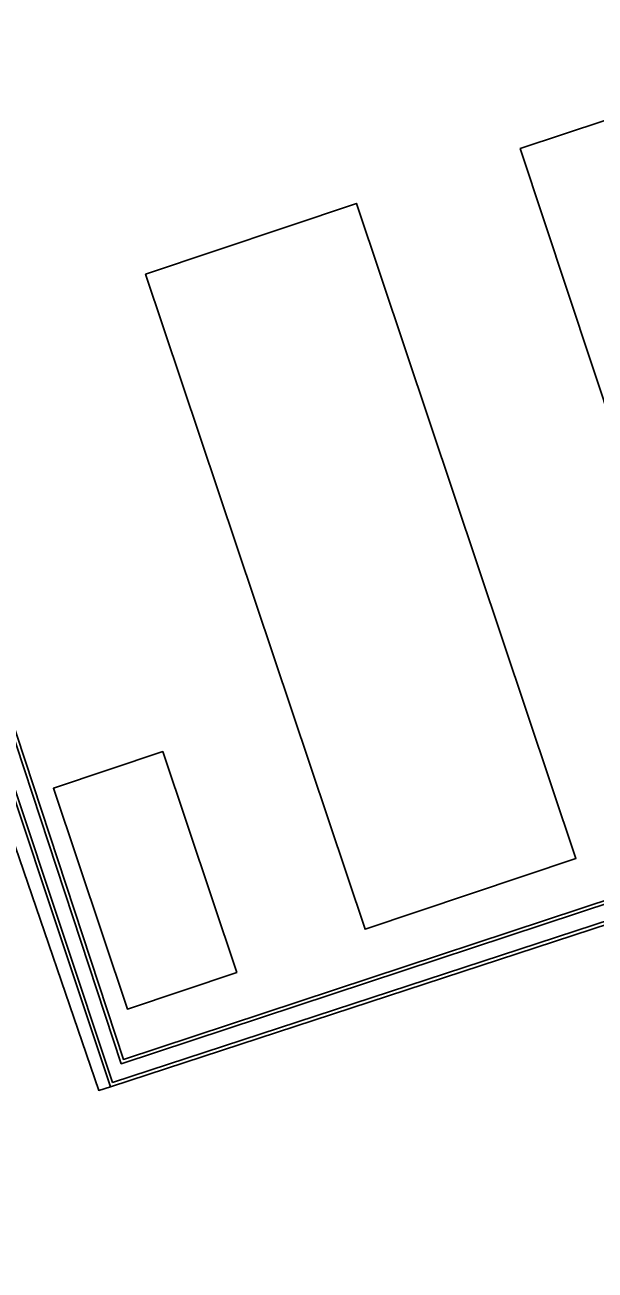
# Model space of a CAD drawing. Extents: x 162510 to 163918, y 388494 to 389774.
# Drawn here: x 163229.3 to 163278.8, y 388872.2 to 388980.1 of the extents above; entities that cross this region are included whole.
import ezdxf

# ---------------------------------------------------------------- set-up
doc = ezdxf.new("R2010")
doc.units = 0
for name, color, linetype in [('IMGEO_Erf', 7, 'Continuous'), ('IMGEO_Grasland_agrarisch', 7, 'Continuous'), ('IMGEO_Grasland_overig', 7, 'Continuous'), ('IMGEO_Oever', 7, 'Continuous'), ('IMGEO_Pand', 7, 'Continuous'), ('IMGEO_Waterloop', 7, 'Continuous')]:
    doc.layers.add(name, color=color, linetype=linetype)

msp = doc.modelspace()

# ---------------------------------------------------------------- linework, layer by layer
at = {"layer": 'IMGEO_Erf'}
msp.add_lwpolyline([(163205.83, 388987.83), (163237.9, 388890.43), (163295.89, 388909.55), (163303.64, 388886.88), (163348.74, 388900.22), (163350.13, 388900.73), (163351.03, 388900.97), (163360.59, 388903.73), (163362.05, 388904.15), (163355.41, 388924.72), (163354.01, 388929.19), (163350.65, 388931.58), (163341.32, 388928.28), (163332.12, 388924.83), (163319.85, 388920.88), (163315.1, 388934.86), (163309.87, 388940.12), (163304.47, 388955.27), (163299.09, 388954.35), (163292.95, 388972.77), (163296.59, 388975.91), (163313.19, 388984.7)], dxfattribs=at)
for points in [[(163287.12, 388974.31), (163295.52, 388948.96), (163300.55, 388950.63), (163302.36, 388945.19), (163297.33, 388943.52), (163301.59, 388930.68), (163306.08, 388917.13), (163284.94, 388910.12), (163280.45, 388923.67), (163286.81, 388925.78), (163272.34, 388969.41)], [(163277.17, 388907.86), (163258.87, 388901.72), (163239.82, 388958.52), (163258.12, 388964.66)], [(163247.73, 388897.98), (163238.25, 388894.8), (163231.83, 388913.94), (163241.31, 388917.12)]]:
    msp.add_lwpolyline(points, close=True, dxfattribs=at)
at = {"layer": 'IMGEO_Grasland_agrarisch'}
msp.add_lwpolyline([(163294.57, 388906.95), (163236.77, 388888.05), (163235.76, 388887.75), (163228.15, 388909.94), (163220.41, 388907.22), (163213.71, 388905.31), (163212.23, 388910.49), (163210.23, 388917.13), (163224.28, 388921.24), (163218.62, 388937.76), (163186.47, 388924.27), (163190.15, 388911.65), (163195.26, 388896.96), (163201.7, 388877.51), (163202.02, 388876.51), (163203.59, 388871.75), (163218.21, 388828.93), (163221.19, 388821.65), (163225.66, 388812.9)], dxfattribs=at)
at = {"layer": 'IMGEO_Grasland_overig'}
msp.add_lwpolyline([(163220.03, 388938.34), (163218.62, 388937.76), (163224.28, 388921.24), (163228.15, 388909.94), (163235.76, 388887.75), (163236.77, 388888.05), (163223.62, 388927.46)], close=True, dxfattribs=at)
at = {"layer": 'IMGEO_Oever'}
for points in [[(163205.83, 388987.83), (163226.64, 388995.18), (163226.37, 388996.01), (163226.04, 388997.02), (163203.21, 388989.36), (163203.24, 388989.26), (163203.36, 388988.9), (163203.43, 388988.69), (163203.9, 388987.27), (163220.03, 388938.34), (163223.62, 388927.46), (163236.77, 388888.05), (163294.57, 388906.95), (163302.1, 388885.51), (163302.4, 388884.63), (163389.1, 388910.15)], [(163204.18, 388987.36), (163203.64, 388988.99), (163203.59, 388989.17), (163225.85, 388996.64), (163226.27, 388995.36), (163205.45, 388988.01), (163237.71, 388890.05), (163295.7, 388909.17), (163303.45, 388886.51), (163348.84, 388899.93), (163350.22, 388900.45), (163351.11, 388900.68), (163388.41, 388911.45), (163389.08, 388915.22), (163389.5, 388916.54)], [(163389, 388910.44), (163302.59, 388885), (163302.38, 388885.6), (163294.75, 388907.32), (163236.96, 388888.43), (163223.9, 388927.55), (163220.31, 388938.44), (163204.18, 388987.36)], [(163389.22, 388916.64), (163388.79, 388915.29), (163388.15, 388911.69), (163362.05, 388904.15), (163360.59, 388903.73), (163351.03, 388900.97), (163350.13, 388900.73), (163348.74, 388900.22), (163303.64, 388886.88), (163295.89, 388909.55), (163237.9, 388890.43), (163205.83, 388987.83)]]:
    msp.add_lwpolyline(points, dxfattribs=at)
at = {"layer": 'IMGEO_Pand'}
for points in [[(163287.12, 388974.31), (163272.34, 388969.41), (163286.81, 388925.78), (163280.45, 388923.67), (163284.94, 388910.12), (163306.08, 388917.13), (163301.59, 388930.68), (163297.33, 388943.52), (163302.36, 388945.19), (163300.55, 388950.63), (163295.52, 388948.96)], [(163258.87, 388901.72), (163277.17, 388907.86), (163258.12, 388964.66), (163239.82, 388958.52)], [(163238.25, 388894.8), (163247.73, 388897.98), (163241.31, 388917.12), (163231.83, 388913.94)]]:
    msp.add_lwpolyline(points, close=True, dxfattribs=at)
at = {"layer": 'IMGEO_Waterloop'}
msp.add_lwpolyline([(163389.5, 388916.54), (163389.08, 388915.22), (163388.41, 388911.45), (163351.11, 388900.68), (163350.22, 388900.45), (163348.84, 388899.93), (163303.45, 388886.51), (163295.7, 388909.17), (163237.71, 388890.05), (163205.45, 388988.01), (163226.27, 388995.36), (163225.85, 388996.64), (163203.59, 388989.17), (163203.64, 388988.99), (163204.18, 388987.36), (163220.31, 388938.44), (163223.9, 388927.55), (163236.96, 388888.43), (163294.75, 388907.32), (163302.38, 388885.6), (163302.59, 388885), (163389, 388910.44)], dxfattribs=at)

doc.saveas('drawing.dxf')
